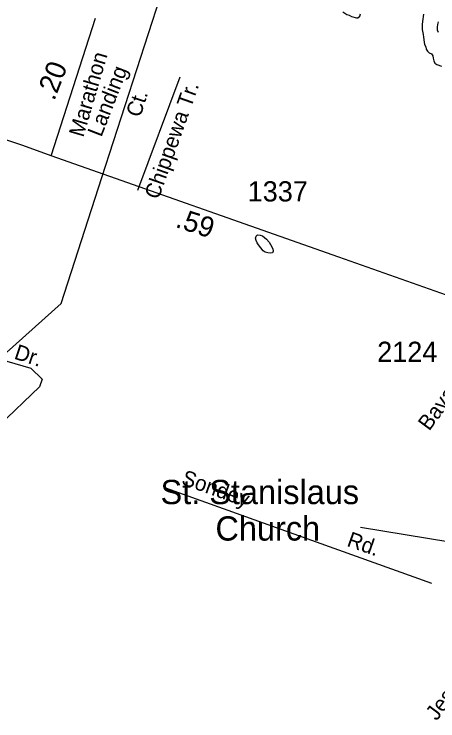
# Model space of a CAD drawing. Extents: x 2290055 to 2389491, y 66597 to 237875.
# Drawn here: x 2324516 to 2327133, y 215836 to 220205 of the extents above; entities that cross this region are included whole.
import ezdxf

# ---------------------------------------------------------------- set-up
doc = ezdxf.new("R2010")
doc.units = 0
for name, color, linetype in [('Exist Cultural Church Label', 7, 'Continuous'), ('Exist Hydrographic Pond Under 1500 Sq Ft', 7, 'Continuous'), ('Exist Hydrographic River Shore', 7, 'Continuous'), ('Exist Road Non-System Type 51', 7, 'Continuous'), ('Exist Road Non-System Type 51 Label', 7, 'Continuous'), ('Exist Road Secondary Mileage Hundredths English Label', 7, 'Continuous'), ('Exist Road Secondary Type 51 Attributed', 7, 'Continuous'), ('Exist Road Secondary Type 51 Label', 7, 'Continuous'), ('Exist Road Secondary Type 51 Number Label', 7, 'Continuous'), ('Exist Utilities Electrical Transmission Line', 7, 'Continuous')]:
    doc.layers.add(name, color=color, linetype=linetype)

msp = doc.modelspace()

# ---------------------------------------------------------------- linework, layer by layer
at = {"layer": 'Exist Cultural Church Label'}
msp.add_lwpolyline([(2329531.5, 217307.6), (2328874.7, 216665.4), (2326656.3, 217030.3)], dxfattribs=at)
at = {"layer": 'Exist Hydrographic Pond Under 1500 Sq Ft'}
msp.add_lwpolyline([(2326097.5, 218727.8), (2326082.2, 218728.4), (2326067.5, 218732.6), (2326054.5, 218741), (2326026.2, 218777.7), (2326017.5, 218790.9), (2326011.5, 218805.1), (2326007, 218819.7), (2326011, 218832.6), (2326020.2, 218839.4), (2326035.5, 218838.9), (2326050, 218833.9), (2326074.2, 218813.6), (2326091, 218794.2), (2326099.2, 218781.2), (2326113.7, 218754.4), (2326117, 218739.5), (2326112.7, 218728.7), (2326097.5, 218727.8)], dxfattribs=at)
at = {"layer": 'Exist Hydrographic River Shore'}
for points in [[(2326545.7, 220218.6), (2326572, 220203), (2326586.2, 220197.4), (2326600.2, 220190.8), (2326630, 220181.8), (2326639.5, 220181.9), (2326650.7, 220192), (2326656.5, 220206.6)], [(2327045.7, 220205.4), (2327042.7, 220189.4), (2327041.5, 220173.1), (2327035.5, 220142.2), (2327035.5, 220125.6), (2327037.2, 220109.7), (2327043.5, 220078.3), (2327045.7, 220062.7), (2327048.5, 220031.8), (2327051, 220016.9), (2327058.2, 220003.1), (2327062, 219988.2), (2327068.7, 219976), (2327080, 219965.9), (2327094, 219959.6), (2327101.5, 219946.5), (2327103.7, 219931.7), (2327107.7, 219916.3), (2327115, 219902.5), (2327127, 219892.4), (2327156, 219882.5)], [(2327135.5, 220156.4), (2327131.2, 220140.9), (2327129.2, 220124.7), (2327130.2, 220108.4), (2327134.5, 220092.5)]]:
    msp.add_lwpolyline(points, dxfattribs=at)
at = {"layer": 'Exist Road Non-System Type 51'}
for points in [[(2325539.7, 219815.4), (2325278.4, 219114.2)], [(2323994.1, 218197.6), (2324619.3, 218016.6), (2324688.8, 217947.1), (2324673.4, 217900.7), (2324171.7, 217421.9), (2323663.6, 216998.2)], [(2327096.1, 216684.5), (2325452.9, 217273.6)]]:
    msp.add_lwpolyline(points, dxfattribs=at)
at = {"layer": 'Exist Road Secondary Type 51 Attributed'}
msp.add_line((2324743.9, 219328.8), (2325017.6, 220179.7), dxfattribs=at)
for points in [[(2324743.9, 219328.8), (2324569.8, 219392.4), (2324229.7, 219505), (2323871.1, 219635.1), (2323498.2, 219765.2)], [(2327677.9, 218294.2), (2326522.3, 218701.9), (2324743.9, 219328.8)]]:
    msp.add_lwpolyline(points, dxfattribs=at)
at = {"layer": 'Exist Utilities Electrical Transmission Line'}
msp.add_line((2325058.3, 219195.2), (2325566.3, 220766.6), dxfattribs=at)
msp.add_lwpolyline([(2323471.4, 217220.2), (2324806.6, 218416.7), (2325058.3, 219195.2)], dxfattribs=at)

# ---------------------------------------------------------------- texts
at = {"layer": 'Exist Cultural Church Label'}
for s, p in [('St. Stanislaus', (2325420.3, 217175.5)), ('Church', (2325759.4, 216950.3))]:
    msp.add_text(s, height=150, dxfattribs=at).set_placement(p)
at = {"layer": 'Exist Road Non-System Type 51 Label'}
for s, rotation, p in [('Chippewa Tr.', 70.5, (2325407.5, 219054.4)), ('Dr.', 341.8073, (2324510.2, 218076.2)), ('Sondey', 340.4815, (2325543, 217300.1)), ('Rd.', 340.4815, (2326565.8, 216918.2)), ('Jessica', 53.3231, (2327126.1, 215831.7))]:
    msp.add_text(s, height=95, rotation=rotation, dxfattribs=at).set_placement(p)
at = {"layer": 'Exist Road Secondary Mileage Hundredths English Label'}
for s, rotation, p in [('.20', 68.8118, (2324763.1, 219664.4)), ('.59', 341.8595, (2325506.5, 218890))]:
    msp.add_text(s, height=125, rotation=rotation, dxfattribs=at).set_placement(p)
at = {"layer": 'Exist Road Secondary Type 51 Label'}
for s, rotation, p in [('Marathon', 73.6009, (2324942.8, 219439.2)), ('Landing', 68.8118, (2325054.3, 219440.5)), ('Ct.', 72.298, (2325294.8, 219561.8)), ('Bavarian Dr.', 53.5854, (2327079.8, 217623.7))]:
    msp.add_text(s, height=95, rotation=rotation, dxfattribs=at).set_placement(p)
at = {"layer": 'Exist Road Secondary Type 51 Number Label'}
for s, p in [('1337', (2325958.4, 219046.6)), ('2124', (2326758.4, 218054.7))]:
    msp.add_text(s, height=125, dxfattribs=at).set_placement(p)

doc.saveas('drawing.dxf')
